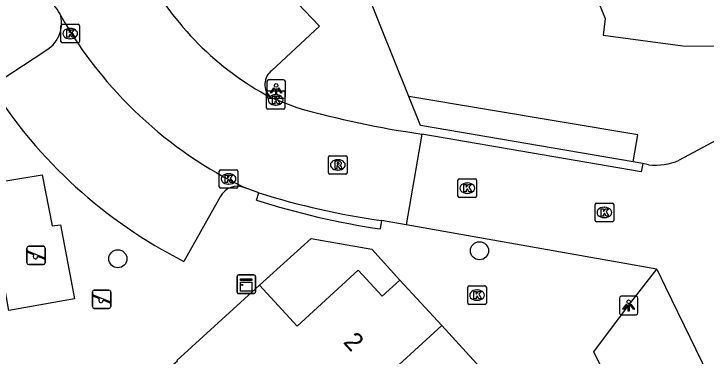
# Model space of a CAD drawing. Extents: x 159377 to 159983, y 382996 to 383595.
# Drawn here: x 159847.85 to 159885.28, y 383327.24 to 383345.77 of the extents above; entities that cross this region are included whole.
import ezdxf

# ---------------------------------------------------------------- set-up
doc = ezdxf.new("R2010")
doc.units = 0
for name, color, linetype in [('IMGEO_Boom', 7, 'Continuous'), ('IMGEO_Kast', 7, 'Continuous'), ('IMGEO_Kolk', 7, 'Continuous'), ('IMGEO_Lichtpunt', 7, 'Continuous'), ('IMGEO_Pand', 7, 'Continuous'), ('IMGEO_Pand_nummerreeks', 7, 'Continuous'), ('IMGEO_Rijbaan_lokaal_open', 7, 'Continuous'), ('IMGEO_Rioolput', 7, 'Continuous'), ('IMGEO_Speelvoorziening', 7, 'Continuous'), ('IMGEO_Voetpad_open', 7, 'Continuous')]:
    doc.layers.add(name, color=color, linetype=linetype)

msp = doc.modelspace()

# ---------------------------------------------------------------- linework, layer by layer
at = {"layer": 'IMGEO_Boom'}
for centre in [(159873.028, 383332.946), (159853.476, 383332.515)]:
    msp.add_circle(centre, 0.489, dxfattribs=at)
at = {"layer": 'IMGEO_Kast'}
for p, q in [((159859.919, 383330.712), (159859.919, 383331.553)), ((159859.919, 383331.553), (159859.919, 383330.712)), ((159859.994, 383331.637), (159860.835, 383331.637)), ((159860.835, 383331.637), (159859.994, 383331.637)), ((159860.919, 383331.562), (159860.919, 383330.721)), ((159860.919, 383330.721), (159860.919, 383331.562)), ((159860.844, 383330.637), (159860.003, 383330.637)), ((159860.003, 383330.637), (159860.844, 383330.637))]:
    msp.add_line(p, q, dxfattribs=at)
for points in [[(159860.114, 383331.427), (159860.714, 383331.427), (159860.714, 383331.342), (159860.114, 383331.342), (159860.114, 383331.427)], [(159860.114, 383331.252), (159860.714, 383331.252), (159860.714, 383330.763), (159860.114, 383330.763), (159860.114, 383331.252)]]:
    msp.add_lwpolyline(points, dxfattribs=at)
msp.add_circle((159860.198, 383331.101), 0.0377, dxfattribs=at)
for centre, start, end in [((159859.997, 383331.559), 92.4484, 184.2845), ((159859.997, 383331.559), 92.4484, 184.2845), ((159860.841, 383331.559), 2.4484, 94.2845), ((159860.841, 383331.559), 2.4484, 94.2845), ((159859.997, 383330.715), 182.4484, 274.2845), ((159859.997, 383330.715), 182.4484, 274.2845), ((159860.841, 383330.715), 272.4484, 4.2845), ((159860.841, 383330.715), 272.4484, 4.2845)]:
    msp.add_arc(centre, 0.0779, start, end, dxfattribs=at)
at = {"layer": 'IMGEO_Kolk'}
for p, q in [((159850.399, 383344.274), (159850.399, 383345.126)), ((159850.474, 383345.2), (159851.326, 383345.2)), ((159850.887, 383344.98), (159850.912, 383344.98)), ((159851.4, 383345.126), (159851.4, 383344.274)), ((159851.326, 383344.2), (159850.474, 383344.2)), ((159850.91, 383344.42), (159850.885, 383344.42)), ((159861.511, 383340.68), (159861.511, 383341.532)), ((159861.586, 383341.606), (159862.438, 383341.606)), ((159862.512, 383341.532), (159862.512, 383340.68)), ((159861.999, 383341.386), (159862.024, 383341.386)), ((159862.022, 383340.826), (159861.997, 383340.826)), ((159862.438, 383340.606), (159861.586, 383340.606)), ((159858.961, 383336.407), (159858.961, 383337.259)), ((159859.036, 383337.333), (159859.888, 383337.333)), ((159859.449, 383337.113), (159859.474, 383337.113)), ((159859.962, 383337.259), (159859.962, 383336.407)), ((159871.866, 383335.908), (159871.866, 383336.76)), ((159871.941, 383336.834), (159872.793, 383336.834)), ((159872.354, 383336.614), (159872.379, 383336.614)), ((159872.867, 383336.76), (159872.867, 383335.908)), ((159859.888, 383336.333), (159859.036, 383336.333)), ((159859.472, 383336.553), (159859.447, 383336.553)), ((159872.377, 383336.054), (159872.352, 383336.054)), ((159872.793, 383335.834), (159871.941, 383335.834)), ((159879.358, 383335.518), (159880.21, 383335.518)), ((159879.283, 383334.592), (159879.283, 383335.444)), ((159879.771, 383335.298), (159879.796, 383335.298)), ((159880.284, 383335.444), (159880.284, 383334.592)), ((159879.794, 383334.738), (159879.769, 383334.738)), ((159880.21, 383334.518), (159879.358, 383334.518)), ((159872.474, 383331.045), (159873.326, 383331.045)), ((159872.399, 383330.119), (159872.399, 383330.971)), ((159872.887, 383330.825), (159872.912, 383330.825)), ((159873.4, 383330.971), (159873.4, 383330.119)), ((159872.91, 383330.265), (159872.885, 383330.265)), ((159873.326, 383330.045), (159872.474, 383330.045))]:
    msp.add_line(p, q, dxfattribs=at)
for points in [[(159850.399, 383344.274), (159850.399, 383345.126)], [(159850.474, 383345.2), (159851.326, 383345.2)], [(159850.72, 383344.9), (159850.843, 383344.9), (159850.843, 383344.749), (159850.973, 383344.9), (159851.137, 383344.9), (159850.991, 383344.749), (159851.144, 383344.5), (159850.992, 383344.5), (159850.907, 383344.664), (159850.843, 383344.597), (159850.843, 383344.5), (159850.72, 383344.5), (159850.72, 383344.9)], [(159851.4, 383345.126), (159851.4, 383344.274)], [(159851.326, 383344.2), (159850.474, 383344.2)], [(159861.511, 383340.68), (159861.511, 383341.532)], [(159861.586, 383341.606), (159862.438, 383341.606)], [(159862.512, 383341.532), (159862.512, 383340.68)], [(159861.832, 383341.306), (159861.955, 383341.306), (159861.955, 383341.155), (159862.085, 383341.306), (159862.249, 383341.306), (159862.103, 383341.155), (159862.256, 383340.906), (159862.104, 383340.906), (159862.019, 383341.07), (159861.955, 383341.003), (159861.955, 383340.906), (159861.832, 383340.906), (159861.832, 383341.306)], [(159862.438, 383340.606), (159861.586, 383340.606)], [(159858.961, 383336.407), (159858.961, 383337.259)], [(159859.036, 383337.333), (159859.888, 383337.333)], [(159859.282, 383337.033), (159859.405, 383337.033), (159859.405, 383336.882), (159859.535, 383337.033), (159859.699, 383337.033), (159859.553, 383336.882), (159859.706, 383336.633), (159859.554, 383336.633), (159859.469, 383336.797), (159859.405, 383336.73), (159859.405, 383336.633), (159859.282, 383336.633), (159859.282, 383337.033)], [(159859.962, 383337.259), (159859.962, 383336.407)], [(159871.866, 383335.908), (159871.866, 383336.76)], [(159871.941, 383336.834), (159872.793, 383336.834)], [(159872.867, 383336.76), (159872.867, 383335.908)], [(159859.888, 383336.333), (159859.036, 383336.333)], [(159872.187, 383336.534), (159872.31, 383336.534), (159872.31, 383336.383), (159872.44, 383336.534), (159872.604, 383336.534), (159872.458, 383336.383), (159872.611, 383336.134), (159872.459, 383336.134), (159872.374, 383336.298), (159872.31, 383336.231), (159872.31, 383336.134), (159872.187, 383336.134), (159872.187, 383336.534)], [(159872.793, 383335.834), (159871.941, 383335.834)], [(159879.358, 383335.518), (159880.21, 383335.518)], [(159879.283, 383334.592), (159879.283, 383335.444)], [(159879.604, 383335.218), (159879.727, 383335.218), (159879.727, 383335.067), (159879.857, 383335.218), (159880.021, 383335.218), (159879.875, 383335.067), (159880.028, 383334.818), (159879.876, 383334.818), (159879.791, 383334.982), (159879.727, 383334.915), (159879.727, 383334.818), (159879.604, 383334.818), (159879.604, 383335.218)], [(159880.284, 383335.444), (159880.284, 383334.592)], [(159880.21, 383334.518), (159879.358, 383334.518)], [(159872.474, 383331.045), (159873.326, 383331.045)], [(159872.399, 383330.119), (159872.399, 383330.971)], [(159872.72, 383330.745), (159872.843, 383330.745), (159872.843, 383330.594), (159872.973, 383330.745), (159873.137, 383330.745), (159872.991, 383330.594), (159873.144, 383330.345), (159872.992, 383330.345), (159872.907, 383330.509), (159872.843, 383330.442), (159872.843, 383330.345), (159872.72, 383330.345), (159872.72, 383330.745)], [(159873.4, 383330.971), (159873.4, 383330.119)], [(159873.326, 383330.045), (159872.474, 383330.045)]]:
    msp.add_lwpolyline(points, dxfattribs=at)
for centre, start, end in [((159850.476, 383345.124), 91.552, 178.448), ((159850.476, 383345.124), 91.552, 178.448), ((159851.324, 383345.124), 1.552, 88.448), ((159851.324, 383345.124), 1.552, 88.448), ((159850.476, 383344.276), 181.552, 268.448), ((159850.476, 383344.276), 181.552, 268.448), ((159851.324, 383344.276), 271.552, 358.448), ((159851.324, 383344.276), 271.552, 358.448), ((159861.588, 383341.53), 91.552, 178.448), ((159861.588, 383341.53), 91.552, 178.448), ((159862.436, 383341.53), 1.552, 88.448), ((159862.436, 383341.53), 1.552, 88.448), ((159861.588, 383340.682), 181.552, 268.448), ((159861.588, 383340.682), 181.552, 268.448), ((159862.436, 383340.682), 271.552, 358.448), ((159862.436, 383340.682), 271.552, 358.448), ((159859.038, 383337.257), 91.552, 178.448), ((159859.038, 383337.257), 91.552, 178.448), ((159859.886, 383337.257), 1.552, 88.448), ((159859.886, 383337.257), 1.552, 88.448), ((159871.943, 383336.758), 91.552, 178.448), ((159871.943, 383336.758), 91.552, 178.448), ((159872.791, 383336.758), 1.552, 88.448), ((159872.791, 383336.758), 1.552, 88.448), ((159859.038, 383336.409), 181.552, 268.448), ((159859.038, 383336.409), 181.552, 268.448), ((159859.886, 383336.409), 271.552, 358.448), ((159859.886, 383336.409), 271.552, 358.448), ((159871.943, 383335.91), 181.552, 268.448), ((159871.943, 383335.91), 181.552, 268.448), ((159872.791, 383335.91), 271.552, 358.448), ((159872.791, 383335.91), 271.552, 358.448), ((159879.36, 383335.442), 91.552, 178.448), ((159879.36, 383335.442), 91.552, 178.448), ((159880.208, 383335.442), 1.552, 88.448), ((159880.208, 383335.442), 1.552, 88.448), ((159879.36, 383334.594), 181.552, 268.448), ((159879.36, 383334.594), 181.552, 268.448), ((159880.208, 383334.594), 271.552, 358.448), ((159880.208, 383334.594), 271.552, 358.448), ((159872.476, 383330.969), 91.552, 178.448), ((159872.476, 383330.969), 91.552, 178.448), ((159873.324, 383330.969), 1.552, 88.448), ((159873.324, 383330.969), 1.552, 88.448), ((159872.476, 383330.121), 181.552, 268.448), ((159872.476, 383330.121), 181.552, 268.448), ((159873.324, 383330.121), 271.552, 358.448), ((159873.324, 383330.121), 271.552, 358.448)]:
    msp.add_arc(centre, 0.0765, start, end, dxfattribs=at)
for centre, major_axis, ratio, start_param, end_param in [((159850.886, 383344.7), (-0.387, 0.002), 0.722429, 4.712389, 7.853982), ((159850.911, 383344.7), (-0.39, 0.002), 0.717154, 1.570796, 4.712389), ((159861.998, 383341.106), (-0.387, 0.002), 0.722429, 4.712389, 7.853982), ((159862.023, 383341.106), (-0.39, 0.002), 0.717154, 1.570796, 4.712389), ((159859.448, 383336.833), (-0.387, 0.002), 0.722429, 4.712389, 7.853982), ((159859.473, 383336.833), (-0.39, 0.002), 0.717154, 1.570796, 4.712389), ((159872.353, 383336.334), (-0.387, 0.002), 0.722429, 4.712389, 7.853982), ((159872.378, 383336.334), (-0.39, 0.002), 0.717154, 1.570796, 4.712389), ((159879.77, 383335.018), (-0.387, 0.002), 0.722429, 4.712389, 7.853982), ((159879.795, 383335.018), (-0.39, 0.002), 0.717154, 1.570796, 4.712389), ((159872.886, 383330.545), (-0.387, 0.002), 0.722429, 4.712389, 7.853982), ((159872.911, 383330.545), (-0.39, 0.002), 0.717154, 1.570796, 4.712389)]:
    msp.add_ellipse(centre, major_axis=major_axis, ratio=ratio, start_param=start_param, end_param=end_param, dxfattribs=at)
at = {"layer": 'IMGEO_Lichtpunt'}
for p, q in [((159861.536, 383342.097), (159861.536, 383341.29)), ((159861.536, 383342.097), (159861.536, 383341.29)), ((159862.438, 383342.192), (159861.63, 383342.192)), ((159862.438, 383342.192), (159861.63, 383342.192)), ((159862.532, 383341.29), (159862.532, 383342.097)), ((159862.532, 383341.29), (159862.532, 383342.097)), ((159861.63, 383341.196), (159862.438, 383341.196)), ((159861.63, 383341.196), (159862.438, 383341.196)), ((159880.594, 383330.388), (159880.594, 383329.581)), ((159880.594, 383330.388), (159880.594, 383329.581)), ((159881.496, 383330.483), (159880.688, 383330.483)), ((159881.496, 383330.483), (159880.688, 383330.483)), ((159881.59, 383329.581), (159881.59, 383330.388)), ((159881.59, 383329.581), (159881.59, 383330.388)), ((159880.688, 383329.487), (159881.496, 383329.487)), ((159880.688, 383329.487), (159881.496, 383329.487))]:
    msp.add_line(p, q, dxfattribs=at)
for points in [[(159861.91, 383341.761), (159861.949, 383341.733), (159861.761, 383341.471), (159861.723, 383341.498), (159861.91, 383341.761)], [(159862.012, 383341.713), (159862.059, 383341.713), (159862.059, 383341.391), (159862.012, 383341.391), (159862.012, 383341.713)], [(159862.122, 383341.733), (159862.16, 383341.76), (159862.347, 383341.498), (159862.308, 383341.47), (159862.122, 383341.733)], [(159880.968, 383330.052), (159881.007, 383330.024), (159880.819, 383329.762), (159880.781, 383329.789), (159880.968, 383330.052)], [(159881.07, 383330.004), (159881.117, 383330.004), (159881.117, 383329.682), (159881.07, 383329.682), (159881.07, 383330.004)], [(159881.18, 383330.024), (159881.218, 383330.051), (159881.405, 383329.789), (159881.366, 383329.761), (159881.18, 383330.024)]]:
    msp.add_lwpolyline(points, dxfattribs=at)
for centre in [(159862.035, 383341.895), (159881.093, 383330.186)]:
    msp.add_circle(centre, 0.0994, dxfattribs=at)
for centre, start, end in [((159861.63, 383342.097), 90, 180), ((159861.63, 383342.097), 90, 180), ((159862.438, 383342.097), 0, 90), ((159862.438, 383342.097), 0, 90), ((159861.63, 383341.29), 180, 270), ((159861.63, 383341.29), 180, 270), ((159862.438, 383341.29), 270, 0), ((159862.438, 383341.29), 270, 360), ((159880.688, 383330.388), 90, 180), ((159880.688, 383330.388), 90, 180), ((159881.496, 383330.388), 0, 90), ((159881.496, 383330.388), 0, 90), ((159880.688, 383329.581), 180, 270), ((159880.688, 383329.581), 180, 270), ((159881.496, 383329.581), 270, 0), ((159881.496, 383329.581), 270, 360)]:
    msp.add_arc(centre, 0.0946, start, end, dxfattribs=at)
at = {"layer": 'IMGEO_Pand'}
for points in [[(159869.208, 383341.301), (159865.29, 383351.045), (159866.522, 383353.987), (159874.945, 383357.438)], [(159878.193, 383349.504), (159879.828, 383345.513), (159879.706, 383344.612), (159884.017, 383344.028), (159889.525, 383343.991)], [(159889.525, 383343.991), (159889.843, 383341.082), (159883.83, 383337.841)], [(159881.331, 383337.761), (159881.598, 383339.216), (159869.208, 383341.301)], [(159881.859, 383337.661), (159881.331, 383337.761)], [(159882.174, 383337.602), (159881.859, 383337.661)], [(159868.729, 383331.362), (159867.766, 383330.482), (159866.475, 383331.894), (159863.167, 383328.87), (159861.135, 383331.093)], [(159861.135, 383331.093), (159856.668, 383327.008), (159856.695, 383326.978), (159856.457, 383326.764), (159856.43, 383326.794), (159854.801, 383325.33)], [(159870.985, 383328.895), (159868.729, 383331.362)], [(159863.367, 383321.926), (159870.985, 383328.895)], [(159870.985, 383328.895), (159873.239, 383326.43), (159872.279, 383325.553), (159873.471, 383324.249)]]:
    msp.add_lwpolyline(points, dxfattribs=at)
msp.add_arc((159882.532, 383340.981), 3.398, 263.9612, 292.4637, dxfattribs=at)
at = {"layer": 'IMGEO_Rijbaan_lokaal_open'}
for points in [[(159861.743, 383341.243), (159863.156, 383340.692)], [(159869.905, 383339.262), (159869.058, 383334.343)], [(159881.859, 383337.661), (159881.768, 383337.219), (159869.905, 383339.262)], [(159861.106, 383336.079), (159860.354, 383336.349)], [(159869.058, 383334.343), (159867.737, 383334.577)], [(159882.613, 383331.946), (159869.058, 383334.343)], [(159882.613, 383331.946), (159883.082, 383330.981), (159887.034, 383322.854)]]:
    msp.add_lwpolyline(points, dxfattribs=at)
for centre, radius, start, end in [((159869.439, 383355.721), 16.397, 207.8082, 242.0069), ((159848.527, 383344.888), 2.013, 22.2765, 54.1196), ((159870.388, 383357.085), 23.036, 209.7587, 244.1773), ((159877.294, 383390.778), 52.043, 254.2366, 261.8372), ((159873.695, 383376.268), 42.115, 252.6073, 261.8671)]:
    msp.add_arc(centre, radius, start, end, dxfattribs=at)
at = {"layer": 'IMGEO_Rioolput'}
for p, q in [((159864.869, 383337.164), (159864.869, 383338.016)), ((159864.944, 383338.09), (159865.796, 383338.09)), ((159865.357, 383337.87), (159865.382, 383337.87)), ((159865.87, 383338.016), (159865.87, 383337.164)), ((159865.796, 383337.09), (159864.944, 383337.09)), ((159865.38, 383337.31), (159865.355, 383337.31))]:
    msp.add_line(p, q, dxfattribs=at)
for points in [[(159864.869, 383337.164), (159864.869, 383338.016)], [(159864.944, 383338.09), (159865.796, 383338.09)], [(159865.458, 383337.788), (159865.206, 383337.79), (159865.206, 383337.39)], [(159865.87, 383338.016), (159865.87, 383337.164)], [(159865.206, 383337.39), (159865.33, 383337.39), (159865.33, 383337.552), (159865.341, 383337.552)], [(159865.384, 383337.709), (159865.33, 383337.709), (159865.33, 383337.628)], [(159865.33, 383337.628), (159865.382, 383337.628)], [(159865.388, 383337.523), (159865.459, 383337.39), (159865.599, 383337.39), (159865.534, 383337.516)], [(159865.796, 383337.09), (159864.944, 383337.09)]]:
    msp.add_lwpolyline(points, dxfattribs=at)
for centre, radius, start, end in [((159864.946, 383338.014), 0.0765, 91.552, 178.448), ((159864.946, 383338.014), 0.0765, 91.552, 178.448), ((159865.457, 383337.678), 0.109, 350.3612, 89.416), ((159865.794, 383338.014), 0.0765, 1.552, 88.448), ((159865.794, 383338.014), 0.0765, 1.552, 88.448), ((159865.34, 383337.499), 0.0533, 26.0293, 88.6989), ((159865.366, 383337.817), 0.19, 274.7715, 282.9687), ((159865.39, 383337.613), 0.0964, 77.0061, 93.1865), ((159865.404, 383337.67), 0.0378, 276.6634, 79.6772), ((159865.455, 383337.678), 0.112, 277.5842, 350.9817), ((159865.439, 383337.463), 0.108, 29.5134, 73.7905), ((159864.946, 383337.166), 0.0765, 181.552, 268.448), ((159864.946, 383337.166), 0.0765, 181.552, 268.448), ((159865.794, 383337.166), 0.0765, 271.552, 358.448), ((159865.794, 383337.166), 0.0765, 271.552, 358.448)]:
    msp.add_arc(centre, radius, start, end, dxfattribs=at)
for centre, major_axis, ratio, start_param, end_param in [((159865.356, 383337.59), (-0.387, 0.002), 0.722429, 4.712389, 7.853982), ((159865.381, 383337.59), (-0.39, 0.002), 0.717154, 1.570796, 4.712389)]:
    msp.add_ellipse(centre, major_axis=major_axis, ratio=ratio, start_param=start_param, end_param=end_param, dxfattribs=at)
at = {"layer": 'IMGEO_Speelvoorziening'}
for p, q in [((159848.558, 383332.295), (159848.558, 383333.095)), ((159848.558, 383333.095), (159848.558, 383332.295)), ((159848.627, 383332.92), (159849.503, 383332.567)), ((159848.658, 383333.195), (159849.448, 383333.195)), ((159849.448, 383333.195), (159848.658, 383333.195)), ((159849.548, 383333.095), (159849.548, 383332.295)), ((159849.548, 383332.295), (159849.548, 383333.095)), ((159848.941, 383332.723), (159848.602, 383332.86)), ((159849.479, 383332.507), (159849.139, 383332.644)), ((159849.448, 383332.195), (159848.658, 383332.195)), ((159848.658, 383332.195), (159849.448, 383332.195)), ((159852.101, 383329.923), (159852.101, 383330.723)), ((159852.101, 383330.723), (159852.101, 383329.923)), ((159852.201, 383330.823), (159852.991, 383330.823)), ((159852.991, 383330.823), (159852.201, 383330.823)), ((159853.091, 383330.723), (159853.091, 383329.923)), ((159853.091, 383329.923), (159853.091, 383330.723)), ((159852.484, 383330.351), (159852.145, 383330.488)), ((159852.17, 383330.548), (159853.046, 383330.195)), ((159853.022, 383330.135), (159852.682, 383330.272)), ((159852.991, 383329.823), (159852.201, 383329.823)), ((159852.201, 383329.823), (159852.991, 383329.823))]:
    msp.add_line(p, q, dxfattribs=at)
for centre, radius, start, end in [((159848.658, 383333.095), 0.1, 90, 180), ((159848.658, 383333.095), 0.1, 90, 180), ((159848.615, 383332.89), 0.0327, 68.078, 248.078), ((159849.448, 383333.095), 0.1, 0, 90), ((159849.448, 383333.095), 0.1, 360, 90), ((159849.02, 383332.633), 0.12, 130.9928, 5.1632), ((159849.491, 383332.537), 0.0327, 248.078, 68.078), ((159848.658, 383332.295), 0.1, 180, 270), ((159848.658, 383332.295), 0.1, 180, 270), ((159849.448, 383332.295), 0.1, 270, 0), ((159849.448, 383332.295), 0.1, 270, 0), ((159852.201, 383330.723), 0.1, 90, 180), ((159852.201, 383330.723), 0.1, 90, 180), ((159852.991, 383330.723), 0.1, 0, 90), ((159852.991, 383330.723), 0.1, 360, 90), ((159852.158, 383330.518), 0.0327, 68.078, 248.078), ((159852.563, 383330.261), 0.12, 130.9928, 5.1632), ((159852.201, 383329.923), 0.1, 180, 270), ((159852.201, 383329.923), 0.1, 180, 270), ((159852.991, 383329.923), 0.1, 270, 0), ((159852.991, 383329.923), 0.1, 270, 0), ((159853.034, 383330.165), 0.0327, 248.078, 68.078)]:
    msp.add_arc(centre, radius, start, end, dxfattribs=at)
at = {"layer": 'IMGEO_Voetpad_open'}
for points in [[(159856.179, 383347.738), (159858.18, 383349.58), (159859.193, 383350.533), (159860.843, 383348.814), (159864.373, 383345.099), (159861.807, 383342.706)], [(159846.63, 383341.848), (159849.522, 383343.75)], [(159881.331, 383337.761), (159869.846, 383339.731), (159869.208, 383341.301)], [(159846.728, 383336.623), (159849.383, 383337.048), (159849.93, 383334.294), (159850.379, 383334.359), (159851.136, 383330.348), (159847.584, 383329.707), (159846.88, 383333.542), (159847.327, 383333.661), (159846.728, 383336.623)], [(159860.975, 383335.69), (159861.106, 383336.079)], [(159859.013, 383335.857), (159857.038, 383332.374)], [(159867.737, 383334.577), (159867.665, 383334.127)], [(159861.135, 383331.093), (159863.937, 383333.619), (159867.202, 383333.032), (159868.729, 383331.362)], [(159887.034, 383322.854), (159883.831, 383317.987), (159883.012, 383319.671), (159879.214, 383327.479), (159881.087, 383329.985), (159881.088, 383329.987), (159882.613, 383331.946)]]:
    msp.add_lwpolyline(points, dxfattribs=at)
for centre, radius, start, end in [((159848.748, 383345.252), 1.69, 297.2623, 13.6547), ((159862.362, 383341.949), 0.939, 126.2276, 228.7627), ((159869.099, 383356.078), 26.596, 212.347, 243.0322), ((159859.935, 383335.416), 1.022, 65.8233, 154.4719), ((159874.029, 383376.465), 42.814, 252.2478, 261.4517)]:
    msp.add_arc(centre, radius, start, end, dxfattribs=at)

# ---------------------------------------------------------------- texts
at = {"layer": 'IMGEO_Pand_nummerreeks'}
msp.add_text('2', height=1, rotation=312.6049, dxfattribs=at).set_placement((159865.621, 383327.977))

doc.saveas('drawing.dxf')
